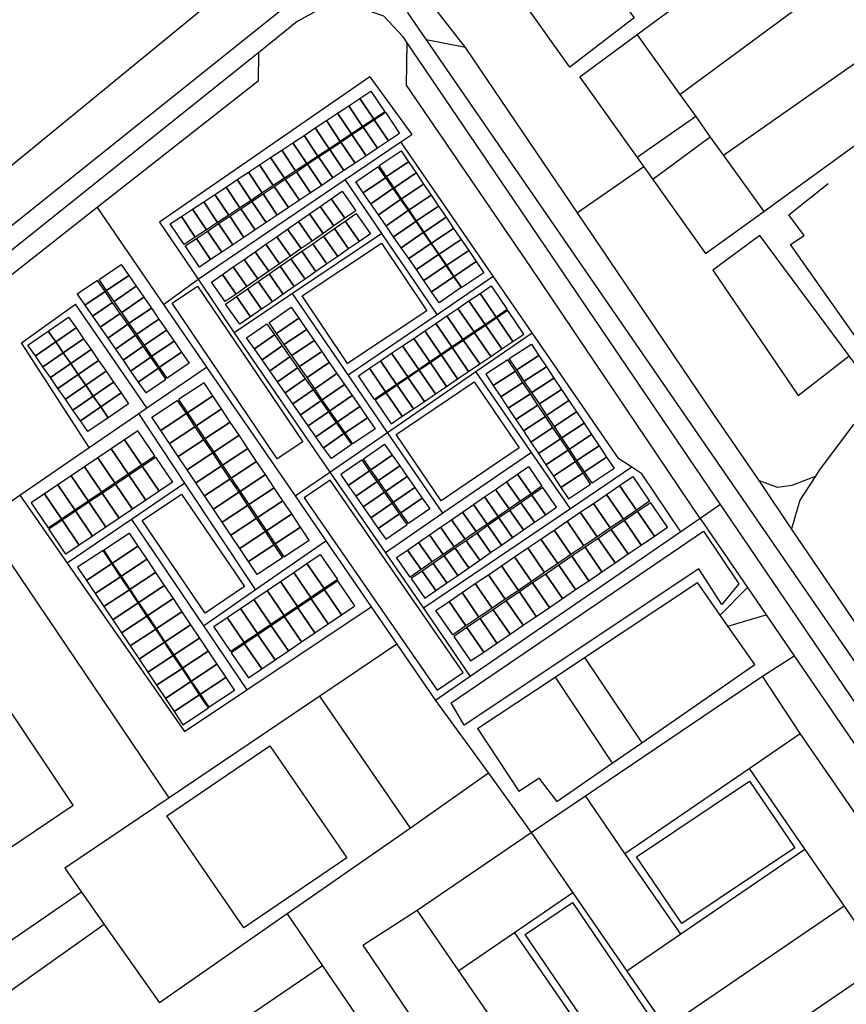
# Model space of a CAD drawing. Header units: millimetres. Extents: x 664923 to 767831, y 3118803 to 3207600.
# Tile 398 of 422: x 747713 to 748333, y 3150733 to 3151471. Entities that reach past the tile are written whole.
import ezdxf

# ---------------------------------------------------------------- set-up
doc = ezdxf.new("R2010")
doc.units = ezdxf.units.MM
for name, color, linetype in [('buildings', 5, 'Continuous'), ('parks', 8, 'Continuous'), ('roads_2', 2, 'Continuous'), ('roads_3', 3, 'Continuous')]:
    doc.layers.add(name, color=color, linetype=linetype)

msp = doc.modelspace()

# ---------------------------------------------------------------- linework, layer by layer
at = {"layer": 'buildings'}
for points in [[(747967.91, 3151411.99), (747976.26, 3151417.52), (747986.63, 3151402.01), (747978.27, 3151396.48), (747967.91, 3151411.99)], [(747951.19, 3151400.94), (747959.55, 3151406.46), (747969.91, 3151390.95), (747961.56, 3151385.42), (747951.19, 3151400.94)], [(747959.55, 3151406.46), (747967.91, 3151411.99), (747978.27, 3151396.48), (747969.91, 3151390.95), (747959.55, 3151406.46)], [(747942.83, 3151395.41), (747951.19, 3151400.94), (747961.56, 3151385.42), (747953.2, 3151379.89), (747942.83, 3151395.41)], [(747978.69, 3151396.08), (747987.02, 3151401.65), (747997.7, 3151385.82), (747989.36, 3151380.25), (747978.69, 3151396.08)], [(747934.47, 3151389.89), (747942.83, 3151395.41), (747953.2, 3151379.89), (747944.84, 3151374.37), (747934.47, 3151389.89)], [(747970.35, 3151390.52), (747978.69, 3151396.08), (747989.36, 3151380.25), (747981.03, 3151374.69), (747970.35, 3151390.52)], [(747917.76, 3151378.82), (747926.12, 3151384.35), (747936.48, 3151368.84), (747928.12, 3151363.31), (747917.76, 3151378.82)], [(747926.12, 3151384.35), (747934.47, 3151389.89), (747944.84, 3151374.37), (747936.48, 3151368.84), (747926.12, 3151384.35)], [(747953.68, 3151379.39), (747962.02, 3151384.95), (747972.69, 3151369.12), (747964.36, 3151363.57), (747953.68, 3151379.39)], [(747962.02, 3151384.95), (747970.35, 3151390.52), (747981.03, 3151374.69), (747972.69, 3151369.12), (747962.02, 3151384.95)], [(747909.4, 3151373.3), (747917.76, 3151378.82), (747928.12, 3151363.31), (747919.77, 3151357.78), (747909.4, 3151373.3)], [(747945.35, 3151373.82), (747953.68, 3151379.39), (747964.36, 3151363.57), (747956.02, 3151358), (747945.35, 3151373.82)], [(747901.04, 3151367.77), (747909.4, 3151373.3), (747919.77, 3151357.78), (747911.41, 3151352.25), (747901.04, 3151367.77)], [(747937.02, 3151368.26), (747945.35, 3151373.82), (747956.02, 3151358), (747947.69, 3151352.44), (747937.02, 3151368.26)], [(747998.79, 3151372.78), (748004.42, 3151364.47), (747987.94, 3151353.42), (747982.31, 3151361.73), (747998.79, 3151372.78)], [(747884.33, 3151356.71), (747892.68, 3151362.24), (747903.05, 3151346.73), (747894.69, 3151341.2), (747884.33, 3151356.71)], [(747892.68, 3151362.24), (747901.04, 3151367.77), (747911.41, 3151352.25), (747903.05, 3151346.73), (747892.68, 3151362.24)], [(747920.35, 3151357.13), (747928.68, 3151362.69), (747939.35, 3151346.87), (747931.02, 3151341.31), (747920.35, 3151357.13)], [(747928.68, 3151362.69), (747937.02, 3151368.26), (747947.69, 3151352.44), (747939.35, 3151346.87), (747928.68, 3151362.69)], [(748004.42, 3151364.47), (748010.05, 3151356.17), (747993.58, 3151345.11), (747987.94, 3151353.42), (748004.42, 3151364.47)], [(747875.97, 3151351.18), (747884.33, 3151356.71), (747894.69, 3151341.2), (747886.33, 3151335.66), (747875.97, 3151351.18)], [(747912.01, 3151351.56), (747920.35, 3151357.13), (747931.02, 3151341.31), (747922.68, 3151335.74), (747912.01, 3151351.56)], [(747970.49, 3151341.35), (747964.81, 3151349.58), (747981.35, 3151360.89), (747987.03, 3151352.65), (747970.49, 3151341.35)], [(748010.05, 3151356.17), (748015.69, 3151347.86), (747999.21, 3151336.8), (747993.58, 3151345.11), (748010.05, 3151356.17)], [(747867.61, 3151345.65), (747875.97, 3151351.18), (747886.33, 3151335.66), (747877.98, 3151330.14), (747867.61, 3151345.65)], [(747903.68, 3151346), (747912.01, 3151351.56), (747922.68, 3151335.74), (747914.35, 3151330.18), (747903.68, 3151346)], [(747976.17, 3151333.12), (747970.49, 3151341.35), (747987.03, 3151352.65), (747992.71, 3151344.42), (747976.17, 3151333.12)], [(748015.69, 3151347.86), (748021.32, 3151339.55), (748004.84, 3151328.49), (747999.21, 3151336.8), (748015.69, 3151347.86)], [(747850.89, 3151334.6), (747859.25, 3151340.13), (747869.62, 3151324.61), (747861.26, 3151319.08), (747850.89, 3151334.6)], [(747859.25, 3151340.13), (747867.61, 3151345.65), (747877.98, 3151330.14), (747869.62, 3151324.61), (747859.25, 3151340.13)], [(747887.01, 3151334.88), (747895.34, 3151340.43), (747906.01, 3151324.61), (747897.68, 3151319.05), (747887.01, 3151334.88)], [(747895.34, 3151340.43), (747903.68, 3151346), (747914.35, 3151330.18), (747906.01, 3151324.61), (747895.34, 3151340.43)], [(747946.39, 3151336.8), (747954.54, 3151342.47), (747964.82, 3151327.87), (747956.66, 3151322.19), (747946.39, 3151336.8)], [(747981.85, 3151324.88), (747976.17, 3151333.12), (747992.71, 3151344.42), (747998.39, 3151336.19), (747981.85, 3151324.88)], [(747842.54, 3151329.06), (747850.89, 3151334.6), (747861.26, 3151319.08), (747852.9, 3151313.56), (747842.54, 3151329.06)], [(747878.67, 3151329.32), (747887.01, 3151334.88), (747897.68, 3151319.05), (747889.35, 3151313.48), (747878.67, 3151329.32)], [(747938.23, 3151331.13), (747946.39, 3151336.8), (747956.66, 3151322.19), (747948.51, 3151316.52), (747938.23, 3151331.13)], [(747987.53, 3151316.65), (747981.85, 3151324.88), (747998.39, 3151336.19), (748004.08, 3151327.95), (747987.53, 3151316.65)], [(748021.32, 3151339.55), (748026.95, 3151331.24), (748010.48, 3151320.18), (748004.84, 3151328.49), (748021.32, 3151339.55)], [(747834.18, 3151323.54), (747842.54, 3151329.06), (747852.9, 3151313.56), (747844.54, 3151308.03), (747834.18, 3151323.54)], [(747870.34, 3151323.75), (747878.67, 3151329.32), (747889.35, 3151313.48), (747881.01, 3151307.92), (747870.34, 3151323.75)], [(747921.92, 3151319.77), (747930.08, 3151325.44), (747940.35, 3151310.84), (747932.19, 3151305.16), (747921.92, 3151319.77)], [(747930.08, 3151325.44), (747938.23, 3151331.13), (747948.51, 3151316.52), (747940.35, 3151310.84), (747930.08, 3151325.44)], [(747975.84, 3151310.57), (747967.67, 3151304.91), (747957.02, 3151320.13), (747965.19, 3151325.79), (747975.84, 3151310.57)], [(747993.22, 3151308.42), (747987.53, 3151316.65), (748004.08, 3151327.95), (748009.76, 3151319.71), (747993.22, 3151308.42)], [(748026.95, 3151331.24), (748032.59, 3151322.93), (748016.11, 3151311.88), (748010.48, 3151320.18), (748026.95, 3151331.24)], [(747825.82, 3151318.01), (747834.18, 3151323.54), (747844.54, 3151308.03), (747836.19, 3151302.49), (747825.82, 3151318.01)], [(747853.67, 3151312.62), (747862, 3151318.19), (747872.68, 3151302.35), (747864.34, 3151296.79), (747853.67, 3151312.62)], [(747862, 3151318.19), (747870.34, 3151323.75), (747881.01, 3151307.92), (747872.68, 3151302.35), (747862, 3151318.19)], [(747913.77, 3151314.09), (747921.92, 3151319.77), (747932.19, 3151305.16), (747924.04, 3151299.49), (747913.77, 3151314.09)], [(747967.67, 3151304.91), (747959.51, 3151299.26), (747948.86, 3151314.48), (747957.02, 3151320.13), (747967.67, 3151304.91)], [(747998.91, 3151300.18), (747993.22, 3151308.42), (748009.76, 3151319.71), (748015.44, 3151311.48), (747998.91, 3151300.18)], [(748032.59, 3151322.93), (748038.22, 3151314.63), (748021.75, 3151303.57), (748016.11, 3151311.88), (748032.59, 3151322.93)], [(747845.33, 3151307.06), (747853.67, 3151312.62), (747864.34, 3151296.79), (747856.01, 3151291.22), (747845.33, 3151307.06)], [(747905.61, 3151308.42), (747913.77, 3151314.09), (747924.04, 3151299.49), (747915.88, 3151293.81), (747905.61, 3151308.42)], [(747959.51, 3151299.26), (747951.35, 3151293.61), (747940.7, 3151308.83), (747948.86, 3151314.48), (747959.51, 3151299.26)], [(748004.59, 3151291.95), (747998.91, 3151300.18), (748015.44, 3151311.48), (748021.12, 3151303.24), (748004.59, 3151291.95)], [(748038.22, 3151314.63), (748043.85, 3151306.32), (748027.38, 3151295.26), (748021.75, 3151303.57), (748038.22, 3151314.63)], [(747837, 3151301.49), (747845.33, 3151307.06), (747856.01, 3151291.22), (747847.67, 3151285.66), (747837, 3151301.49)], [(747889.31, 3151297.06), (747897.46, 3151302.73), (747907.73, 3151288.13), (747899.57, 3151282.45), (747889.31, 3151297.06)], [(747897.46, 3151302.73), (747905.61, 3151308.42), (747915.88, 3151293.81), (747907.73, 3151288.13), (747897.46, 3151302.73)], [(747943.19, 3151287.96), (747935.03, 3151282.3), (747924.38, 3151297.52), (747932.54, 3151303.18), (747943.19, 3151287.96)], [(747951.35, 3151293.61), (747943.19, 3151287.96), (747932.54, 3151303.18), (747940.7, 3151308.83), (747951.35, 3151293.61)], [(748010.27, 3151283.72), (748004.59, 3151291.95), (748021.12, 3151303.24), (748026.81, 3151295.01), (748010.27, 3151283.72)], [(748043.85, 3151306.32), (748049.49, 3151298.01), (748033.01, 3151286.95), (748027.38, 3151295.26), (748043.85, 3151306.32)], [(747881.15, 3151291.39), (747889.31, 3151297.06), (747899.57, 3151282.45), (747891.42, 3151276.78), (747881.15, 3151291.39)], [(747935.03, 3151282.3), (747926.87, 3151276.65), (747916.21, 3151291.87), (747924.38, 3151297.52), (747935.03, 3151282.3)], [(748049.49, 3151298.01), (748055.12, 3151289.7), (748038.65, 3151278.64), (748033.01, 3151286.95), (748049.49, 3151298.01)], [(747873, 3151285.7), (747881.15, 3151291.39), (747891.42, 3151276.78), (747883.26, 3151271.11), (747873, 3151285.7)], [(747926.87, 3151276.65), (747918.7, 3151271), (747908.05, 3151286.22), (747916.21, 3151291.87), (747926.87, 3151276.65)], [(748015.95, 3151275.48), (748010.27, 3151283.72), (748026.81, 3151295.01), (748032.49, 3151286.78), (748015.95, 3151275.48)], [(748055.12, 3151289.7), (748060.75, 3151281.39), (748044.28, 3151270.33), (748038.65, 3151278.64), (748055.12, 3151289.7)], [(747778.09, 3151268.12), (747772.43, 3151276.34), (747788.99, 3151287.64), (747794.65, 3151279.42), (747778.09, 3151268.12)], [(747864.83, 3151280.03), (747873, 3151285.7), (747883.26, 3151271.11), (747875.11, 3151265.42), (747864.83, 3151280.03)], [(747910.53, 3151265.34), (747902.37, 3151259.69), (747891.72, 3151274.91), (747899.88, 3151280.57), (747910.53, 3151265.34)], [(747918.7, 3151271), (747910.53, 3151265.34), (747899.88, 3151280.57), (747908.05, 3151286.22), (747918.7, 3151271)], [(748021.68, 3151267.15), (748015.95, 3151275.48), (748032.49, 3151286.78), (748038.22, 3151278.45), (748021.68, 3151267.15)], [(747756.1, 3151265.23), (747761.81, 3151257.01), (747776.88, 3151267.39), (747771.17, 3151275.61), (747756.1, 3151265.23)], [(747783.75, 3151259.92), (747778.09, 3151268.12), (747794.65, 3151279.42), (747800.31, 3151271.21), (747783.75, 3151259.92)], [(747856.68, 3151274.35), (747864.83, 3151280.03), (747875.11, 3151265.42), (747866.96, 3151259.75), (747856.68, 3151274.35)], [(747902.37, 3151259.69), (747894.21, 3151254.04), (747883.56, 3151269.26), (747891.72, 3151274.91), (747902.37, 3151259.69)], [(748027.36, 3151258.92), (748021.68, 3151267.15), (748038.22, 3151278.45), (748043.9, 3151270.22), (748027.36, 3151258.92)], [(747761.81, 3151257.01), (747767.52, 3151248.8), (747782.6, 3151259.17), (747776.88, 3151267.39), (747761.81, 3151257.01)], [(747789.4, 3151251.7), (747783.75, 3151259.92), (747800.31, 3151271.21), (747805.98, 3151262.99), (747789.4, 3151251.7)], [(747894.21, 3151254.04), (747886.05, 3151248.39), (747875.4, 3151263.61), (747883.56, 3151269.26), (747894.21, 3151254.04)], [(748070.11, 3151248.21), (748061.82, 3151242.6), (748049.73, 3151260.29), (748058.02, 3151265.9), (748070.11, 3151248.21)], [(748078.4, 3151253.82), (748070.11, 3151248.21), (748058.02, 3151265.9), (748066.31, 3151271.51), (748078.4, 3151253.82)], [(747767.52, 3151248.8), (747773.24, 3151240.58), (747788.31, 3151250.95), (747782.6, 3151259.17), (747767.52, 3151248.8)], [(747795.06, 3151243.48), (747789.4, 3151251.7), (747805.98, 3151262.99), (747811.63, 3151254.77), (747795.06, 3151243.48)], [(747886.05, 3151248.39), (747877.89, 3151242.73), (747867.23, 3151257.95), (747875.4, 3151263.61), (747886.05, 3151248.39)], [(748061.82, 3151242.6), (748053.52, 3151236.99), (748041.43, 3151254.68), (748049.73, 3151260.29), (748061.82, 3151242.6)], [(747800.72, 3151235.27), (747795.06, 3151243.48), (747811.63, 3151254.77), (747817.29, 3151246.56), (747800.72, 3151235.27)], [(747905.52, 3151235.87), (747899.81, 3151244.15), (747916.45, 3151255.52), (747922.17, 3151247.24), (747905.52, 3151235.87)], [(748053.52, 3151236.99), (748045.23, 3151231.38), (748033.14, 3151249.07), (748041.43, 3151254.68), (748053.52, 3151236.99)], [(748082.63, 3151229.87), (748090.93, 3151235.47), (748078.85, 3151253.16), (748070.55, 3151247.55), (748082.63, 3151229.87)], [(747739.91, 3151229.5), (747734.29, 3151237.61), (747749.61, 3151248.12), (747755.23, 3151240), (747739.91, 3151229.5)], [(747773.24, 3151240.58), (747778.95, 3151232.36), (747794.02, 3151242.73), (747788.31, 3151250.95), (747773.24, 3151240.58)], [(747806.37, 3151227.05), (747800.72, 3151235.27), (747817.29, 3151246.56), (747822.95, 3151238.34), (747806.37, 3151227.05)], [(747911.22, 3151227.59), (747905.52, 3151235.87), (747922.17, 3151247.24), (747927.88, 3151238.97), (747911.22, 3151227.59)], [(748045.23, 3151231.38), (748036.94, 3151225.77), (748024.86, 3151243.45), (748033.14, 3151249.07), (748045.23, 3151231.38)], [(748074.35, 3151224.26), (748082.63, 3151229.87), (748070.55, 3151247.55), (748062.26, 3151241.94), (748074.35, 3151224.26)], [(747724.69, 3151219.05), (747719.07, 3151227.16), (747734.29, 3151237.61), (747739.91, 3151229.5), (747724.69, 3151219.05)], [(747745.53, 3151221.39), (747739.91, 3151229.5), (747755.23, 3151240), (747760.85, 3151231.9), (747745.53, 3151221.39)], [(747778.95, 3151232.36), (747784.67, 3151224.15), (747799.74, 3151234.52), (747794.02, 3151242.73), (747778.95, 3151232.36)], [(747812.03, 3151218.83), (747806.37, 3151227.05), (747822.95, 3151238.34), (747828.6, 3151230.13), (747812.03, 3151218.83)], [(747898.17, 3151243.14), (747903.94, 3151234.91), (747888.81, 3151224.4), (747883.03, 3151232.64), (747898.17, 3151243.14)], [(747916.93, 3151219.32), (747911.22, 3151227.59), (747927.88, 3151238.97), (747933.59, 3151230.68), (747916.93, 3151219.32)], [(748028.64, 3151220.17), (748020.35, 3151214.56), (748008.27, 3151232.23), (748016.56, 3151237.84), (748028.64, 3151220.17)], [(748036.94, 3151225.77), (748028.64, 3151220.17), (748016.56, 3151237.84), (748024.86, 3151243.45), (748036.94, 3151225.77)], [(748057.77, 3151213.04), (748066.06, 3151218.65), (748053.97, 3151236.34), (748045.67, 3151230.73), (748057.77, 3151213.04)], [(748066.06, 3151218.65), (748074.35, 3151224.26), (748062.26, 3151241.94), (748053.97, 3151236.34), (748066.06, 3151218.65)], [(747730.3, 3151210.94), (747724.69, 3151219.05), (747739.91, 3151229.5), (747745.53, 3151221.39), (747730.3, 3151210.94)], [(747751.15, 3151213.29), (747745.53, 3151221.39), (747760.85, 3151231.9), (747766.47, 3151223.79), (747751.15, 3151213.29)], [(747784.67, 3151224.15), (747790.38, 3151215.93), (747805.45, 3151226.31), (747799.74, 3151234.52), (747784.67, 3151224.15)], [(747817.69, 3151210.62), (747812.03, 3151218.83), (747828.6, 3151230.13), (747834.26, 3151221.91), (747817.69, 3151210.62)], [(747903.94, 3151234.91), (747909.72, 3151226.67), (747894.58, 3151216.16), (747888.81, 3151224.4), (747903.94, 3151234.91)], [(747922.64, 3151211.05), (747916.93, 3151219.32), (747933.59, 3151230.68), (747939.3, 3151222.41), (747922.64, 3151211.05)], [(748020.35, 3151214.56), (748012.06, 3151208.95), (747999.98, 3151226.63), (748008.27, 3151232.23), (748020.35, 3151214.56)], [(748049.47, 3151207.43), (748057.77, 3151213.04), (748045.67, 3151230.73), (748037.38, 3151225.12), (748049.47, 3151207.43)], [(747756.78, 3151205.17), (747751.15, 3151213.29), (747766.47, 3151223.79), (747772.1, 3151215.68), (747756.78, 3151205.17)], [(747790.38, 3151215.93), (747796.09, 3151207.71), (747811.16, 3151218.09), (747805.45, 3151226.31), (747790.38, 3151215.93)], [(747823.34, 3151202.4), (747817.69, 3151210.62), (747834.26, 3151221.91), (747839.92, 3151213.69), (747823.34, 3151202.4)], [(747909.72, 3151226.67), (747915.49, 3151218.44), (747900.36, 3151207.94), (747894.58, 3151216.16), (747909.72, 3151226.67)], [(747928.36, 3151202.76), (747922.64, 3151211.05), (747939.3, 3151222.41), (747945.01, 3151214.13), (747928.36, 3151202.76)], [(748012.06, 3151208.95), (748003.77, 3151203.34), (747991.68, 3151221.02), (747999.98, 3151226.63), (748012.06, 3151208.95)], [(748041.18, 3151201.82), (748049.47, 3151207.43), (748037.38, 3151225.12), (748029.09, 3151219.51), (748041.18, 3151201.82)], [(748096.48, 3151227.93), (748102.12, 3151219.44), (748085.54, 3151208.54), (748079.91, 3151217.01), (748096.48, 3151227.93)], [(747735.92, 3151202.84), (747730.3, 3151210.94), (747745.53, 3151221.39), (747751.15, 3151213.29), (747735.92, 3151202.84)], [(747762.39, 3151197.07), (747756.78, 3151205.17), (747772.1, 3151215.68), (747777.71, 3151207.58), (747762.39, 3151197.07)], [(747796.09, 3151207.71), (747801.81, 3151199.49), (747816.87, 3151209.87), (747811.16, 3151218.09), (747796.09, 3151207.71)], [(747915.49, 3151218.44), (747921.27, 3151210.2), (747906.13, 3151199.7), (747900.36, 3151207.94), (747915.49, 3151218.44)], [(747995.47, 3151197.73), (747987.18, 3151192.11), (747975.1, 3151209.8), (747983.39, 3151215.41), (747995.47, 3151197.73)], [(748003.77, 3151203.34), (747995.47, 3151197.73), (747983.39, 3151215.41), (747991.68, 3151221.02), (748003.77, 3151203.34)], [(748032.89, 3151196.21), (748041.18, 3151201.82), (748029.09, 3151219.51), (748020.8, 3151213.9), (748032.89, 3151196.21)], [(748084.48, 3151207.7), (748078.85, 3151216.18), (748062.27, 3151205.27), (748067.91, 3151196.79), (748084.48, 3151207.7)], [(748102.12, 3151219.44), (748107.77, 3151210.96), (748091.19, 3151200.05), (748085.54, 3151208.54), (748102.12, 3151219.44)], [(747741.55, 3151194.72), (747735.92, 3151202.84), (747751.15, 3151213.29), (747756.78, 3151205.17), (747741.55, 3151194.72)], [(747768, 3151188.96), (747762.39, 3151197.07), (747777.71, 3151207.58), (747783.32, 3151199.47), (747768, 3151188.96)], [(747801.81, 3151199.49), (747807.52, 3151191.28), (747822.58, 3151201.65), (747816.87, 3151209.87), (747801.81, 3151199.49)], [(747921.27, 3151210.2), (747927.04, 3151201.97), (747911.91, 3151191.46), (747906.13, 3151199.7), (747921.27, 3151210.2)], [(747934.07, 3151194.49), (747928.36, 3151202.76), (747945.01, 3151214.13), (747950.71, 3151205.86), (747934.07, 3151194.49)], [(747987.18, 3151192.11), (747978.89, 3151186.5), (747966.81, 3151204.19), (747975.1, 3151209.8), (747987.18, 3151192.11)], [(748016.3, 3151185), (748024.59, 3151190.61), (748012.5, 3151208.28), (748004.21, 3151202.67), (748016.3, 3151185)], [(748024.59, 3151190.61), (748032.89, 3151196.21), (748020.8, 3151213.9), (748012.5, 3151208.28), (748024.59, 3151190.61)], [(748090.13, 3151199.22), (748084.48, 3151207.7), (748067.91, 3151196.79), (748073.56, 3151188.3), (748090.13, 3151199.22)], [(748107.77, 3151210.96), (748113.4, 3151202.47), (748096.83, 3151191.56), (748091.19, 3151200.05), (748107.77, 3151210.96)], [(747747.17, 3151186.62), (747741.55, 3151194.72), (747756.78, 3151205.17), (747762.39, 3151197.07), (747747.17, 3151186.62)], [(747773.63, 3151180.85), (747768, 3151188.96), (747783.32, 3151199.47), (747788.95, 3151191.36), (747773.63, 3151180.85)], [(747927.04, 3151201.97), (747932.82, 3151193.73), (747917.67, 3151183.22), (747911.91, 3151191.46), (747927.04, 3151201.97)], [(747939.78, 3151186.21), (747934.07, 3151194.49), (747950.71, 3151205.86), (747956.42, 3151197.57), (747939.78, 3151186.21)], [(748008.01, 3151179.39), (748016.3, 3151185), (748004.21, 3151202.67), (747995.93, 3151197.07), (748008.01, 3151179.39)], [(748113.4, 3151202.47), (748119.05, 3151194), (748102.48, 3151183.08), (748096.83, 3151191.56), (748113.4, 3151202.47)], [(747752.79, 3151178.51), (747747.17, 3151186.62), (747762.39, 3151197.07), (747768, 3151188.96), (747752.79, 3151178.51)], [(747857.66, 3151189.12), (747851.08, 3151198.95), (747832.04, 3151186.34), (747838.63, 3151176.51), (747857.66, 3151189.12)], [(747932.82, 3151193.73), (747938.59, 3151185.49), (747923.45, 3151174.99), (747917.67, 3151183.22), (747932.82, 3151193.73)], [(747945.49, 3151177.94), (747939.78, 3151186.21), (747956.42, 3151197.57), (747962.13, 3151189.3), (747945.49, 3151177.94)], [(747999.71, 3151173.78), (748008.01, 3151179.39), (747995.93, 3151197.07), (747987.63, 3151191.46), (747999.71, 3151173.78)], [(748095.77, 3151190.73), (748090.13, 3151199.22), (748073.56, 3151188.3), (748079.19, 3151179.81), (748095.77, 3151190.73)], [(748119.05, 3151194), (748124.69, 3151185.51), (748108.11, 3151174.59), (748102.48, 3151183.08), (748119.05, 3151194)], [(747758.41, 3151170.4), (747752.79, 3151178.51), (747768, 3151188.96), (747773.63, 3151180.85), (747758.41, 3151170.4)], [(747779.25, 3151172.74), (747773.63, 3151180.85), (747788.95, 3151191.36), (747794.57, 3151183.25), (747779.25, 3151172.74)], [(747831.06, 3151185.67), (747837.65, 3151175.84), (747818.61, 3151163.23), (747812.03, 3151173.07), (747831.06, 3151185.67)], [(747864.23, 3151179.29), (747857.66, 3151189.12), (747838.63, 3151176.51), (747845.2, 3151166.68), (747864.23, 3151179.29)], [(747938.59, 3151185.49), (747944.36, 3151177.25), (747929.22, 3151166.75), (747923.45, 3151174.99), (747938.59, 3151185.49)], [(747951.2, 3151169.65), (747945.49, 3151177.94), (747962.13, 3151189.3), (747967.84, 3151181.03), (747951.2, 3151169.65)], [(747991.42, 3151168.17), (747999.71, 3151173.78), (747987.63, 3151191.46), (747979.34, 3151185.85), (747991.42, 3151168.17)], [(748101.42, 3151182.25), (748095.77, 3151190.73), (748079.19, 3151179.81), (748084.83, 3151171.34), (748101.42, 3151182.25)], [(748124.69, 3151185.51), (748130.34, 3151177.02), (748113.75, 3151166.12), (748108.11, 3151174.59), (748124.69, 3151185.51)], [(747764.04, 3151162.29), (747758.41, 3151170.4), (747773.63, 3151180.85), (747779.25, 3151172.74), (747764.04, 3151162.29)], [(747870.81, 3151169.46), (747864.23, 3151179.29), (747845.2, 3151166.68), (747851.78, 3151156.85), (747870.81, 3151169.46)], [(747944.36, 3151177.25), (747950.14, 3151169.01), (747935, 3151158.51), (747929.22, 3151166.75), (747944.36, 3151177.25)], [(747956.91, 3151161.38), (747951.2, 3151169.65), (747967.84, 3151181.03), (747973.56, 3151172.75), (747956.91, 3151161.38)], [(748107.05, 3151173.76), (748101.42, 3151182.25), (748084.83, 3151171.34), (748090.48, 3151162.85), (748107.05, 3151173.76)], [(747837.65, 3151175.84), (747844.23, 3151166.01), (747825.19, 3151153.4), (747818.61, 3151163.23), (747837.65, 3151175.84)], [(747962.62, 3151153.1), (747956.91, 3151161.38), (747973.56, 3151172.75), (747979.27, 3151164.47), (747962.62, 3151153.1)], [(748112.7, 3151165.28), (748107.05, 3151173.76), (748090.48, 3151162.85), (748096.11, 3151154.37), (748112.7, 3151165.28)], [(748130.34, 3151177.02), (748135.97, 3151168.54), (748119.4, 3151157.63), (748113.75, 3151166.12), (748130.34, 3151177.02)], [(747801.36, 3151162.86), (747791.37, 3151156.12), (747804.18, 3151137.31), (747814.17, 3151144.05), (747801.36, 3151162.86)], [(747844.23, 3151166.01), (747850.8, 3151156.18), (747831.77, 3151143.57), (747825.19, 3151153.4), (747844.23, 3151166.01)], [(747877.39, 3151159.63), (747870.81, 3151169.46), (747851.78, 3151156.85), (747858.36, 3151147.02), (747877.39, 3151159.63)], [(747950.14, 3151169.01), (747955.9, 3151160.78), (747940.77, 3151150.27), (747935, 3151158.51), (747950.14, 3151169.01)], [(748118.34, 3151156.8), (748112.7, 3151165.28), (748096.11, 3151154.37), (748101.76, 3151145.88), (748118.34, 3151156.8)], [(748135.97, 3151168.54), (748141.62, 3151160.05), (748125.03, 3151149.14), (748119.4, 3151157.63), (748135.97, 3151168.54)], [(747791.37, 3151156.12), (747781.38, 3151149.37), (747794.19, 3151130.57), (747804.18, 3151137.31), (747791.37, 3151156.12)], [(747850.8, 3151156.18), (747857.38, 3151146.35), (747838.35, 3151133.74), (747831.77, 3151143.57), (747850.8, 3151156.18)], [(747883.97, 3151149.78), (747877.39, 3151159.63), (747858.36, 3151147.02), (747864.93, 3151137.18), (747883.97, 3151149.78)], [(747955.9, 3151160.78), (747961.68, 3151152.54), (747946.54, 3151142.04), (747940.77, 3151150.27), (747955.9, 3151160.78)], [(748123.97, 3151148.31), (748118.34, 3151156.8), (748101.76, 3151145.88), (748107.4, 3151137.39), (748123.97, 3151148.31)], [(748141.62, 3151160.05), (748147.26, 3151151.58), (748130.68, 3151140.66), (748125.03, 3151149.14), (748141.62, 3151160.05)], [(747781.38, 3151149.37), (747771.39, 3151142.64), (747784.2, 3151123.83), (747794.19, 3151130.57), (747781.38, 3151149.37)], [(747890.55, 3151139.95), (747883.97, 3151149.78), (747864.93, 3151137.18), (747871.52, 3151127.35), (747890.55, 3151139.95)], [(747976.22, 3151133.74), (747970.59, 3151141.82), (747986.51, 3151152.8), (747992.14, 3151144.72), (747976.22, 3151133.74)], [(748129.62, 3151139.83), (748123.97, 3151148.31), (748107.4, 3151137.39), (748113.05, 3151128.92), (748129.62, 3151139.83)], [(748147.26, 3151151.58), (748152.89, 3151143.09), (748136.32, 3151132.17), (748130.68, 3151140.66), (748147.26, 3151151.58)], [(747771.39, 3151142.64), (747761.4, 3151135.9), (747774.21, 3151117.1), (747784.2, 3151123.83), (747771.39, 3151142.64)], [(747804.61, 3151136.51), (747814.6, 3151143.25), (747827.43, 3151124.45), (747817.42, 3151117.71), (747804.61, 3151136.51)], [(747857.38, 3151146.35), (747863.96, 3151136.51), (747844.93, 3151123.91), (747838.35, 3151133.74), (747857.38, 3151146.35)], [(747953.62, 3151130.09), (747959.25, 3151122.03), (747975.17, 3151133.01), (747969.54, 3151141.09), (747953.62, 3151130.09)], [(747981.85, 3151125.67), (747976.22, 3151133.74), (747992.14, 3151144.72), (747997.78, 3151136.65), (747981.85, 3151125.67)], [(748152.89, 3151143.09), (748158.54, 3151134.6), (748141.97, 3151123.7), (748136.32, 3151132.17), (748152.89, 3151143.09)], [(747761.4, 3151135.9), (747751.41, 3151129.16), (747764.22, 3151110.36), (747774.21, 3151117.1), (747761.4, 3151135.9)], [(747794.62, 3151129.77), (747804.61, 3151136.51), (747817.42, 3151117.71), (747807.43, 3151110.97), (747794.62, 3151129.77)], [(747863.96, 3151136.51), (747870.54, 3151126.68), (747851.51, 3151114.08), (747844.93, 3151123.91), (747863.96, 3151136.51)], [(747897.13, 3151130.12), (747890.55, 3151139.95), (747871.52, 3151127.35), (747878.1, 3151117.51), (747897.13, 3151130.12)], [(747959.25, 3151122.03), (747964.88, 3151113.95), (747980.81, 3151124.93), (747975.17, 3151133.01), (747959.25, 3151122.03)], [(747987.48, 3151117.59), (747981.85, 3151125.67), (747997.78, 3151136.65), (748003.41, 3151128.58), (747987.48, 3151117.59)], [(748086.01, 3151130.4), (748094.24, 3151136.09), (748104.46, 3151121.43), (748096.23, 3151115.75), (748086.01, 3151130.4)], [(748135.26, 3151131.34), (748129.62, 3151139.83), (748113.05, 3151128.92), (748118.68, 3151120.43), (748135.26, 3151131.34)], [(747751.41, 3151129.16), (747741.41, 3151122.42), (747754.23, 3151103.61), (747764.22, 3151110.36), (747751.41, 3151129.16)], [(747784.63, 3151123.03), (747794.62, 3151129.77), (747807.43, 3151110.97), (747797.44, 3151104.23), (747784.63, 3151123.03)], [(747870.54, 3151126.68), (747877.12, 3151116.85), (747858.09, 3151104.25), (747851.51, 3151114.08), (747870.54, 3151126.68)], [(747903.7, 3151120.29), (747897.13, 3151130.12), (747878.1, 3151117.51), (747884.67, 3151107.68), (747903.7, 3151120.29)], [(747993.11, 3151109.51), (747987.48, 3151117.59), (748003.41, 3151128.58), (748009.03, 3151120.51), (747993.11, 3151109.51)], [(748077.78, 3151124.72), (748086.01, 3151130.4), (748096.23, 3151115.75), (748088, 3151110.06), (748077.78, 3151124.72)], [(748140.91, 3151122.85), (748135.26, 3151131.34), (748118.68, 3151120.43), (748124.33, 3151111.95), (748140.91, 3151122.85)], [(748162.66, 3151121.87), (748172.51, 3151128.55), (748185.12, 3151110.17), (748175.28, 3151103.49), (748162.66, 3151121.87)], [(747741.41, 3151122.42), (747731.42, 3151115.69), (747744.23, 3151096.87), (747754.23, 3151103.61), (747741.41, 3151122.42)], [(747774.64, 3151116.3), (747784.63, 3151123.03), (747797.44, 3151104.23), (747787.45, 3151097.48), (747774.64, 3151116.3)], [(747910.29, 3151110.46), (747903.7, 3151120.29), (747884.67, 3151107.68), (747891.25, 3151097.85), (747910.29, 3151110.46)], [(747964.88, 3151113.95), (747970.51, 3151105.88), (747986.43, 3151116.86), (747980.81, 3151124.93), (747964.88, 3151113.95)], [(747998.74, 3151101.44), (747993.11, 3151109.51), (748009.03, 3151120.51), (748014.66, 3151112.43), (747998.74, 3151101.44)], [(748061.32, 3151113.36), (748069.55, 3151119.03), (748079.77, 3151104.38), (748071.53, 3151098.69), (748061.32, 3151113.36)], [(748069.55, 3151119.03), (748077.78, 3151124.72), (748088, 3151110.06), (748079.77, 3151104.38), (748069.55, 3151119.03)], [(748105.13, 3151120.35), (748096.9, 3151114.66), (748107.13, 3151100.01), (748115.36, 3151105.69), (748105.13, 3151120.35)], [(748152.83, 3151115.19), (748162.66, 3151121.87), (748175.28, 3151103.49), (748165.44, 3151096.8), (748152.83, 3151115.19)], [(747731.42, 3151115.69), (747721.43, 3151108.94), (747734.24, 3151090.14), (747744.23, 3151096.87), (747731.42, 3151115.69)], [(747764.65, 3151109.56), (747774.64, 3151116.3), (747787.45, 3151097.48), (747777.46, 3151090.75), (747764.65, 3151109.56)], [(747877.12, 3151116.85), (747883.7, 3151107.02), (747864.67, 3151094.41), (747858.09, 3151104.25), (747877.12, 3151116.85)], [(747970.51, 3151105.88), (747976.14, 3151097.8), (747992.06, 3151108.78), (747986.43, 3151116.86), (747970.51, 3151105.88)], [(748004.36, 3151093.37), (747998.74, 3151101.44), (748014.66, 3151112.43), (748020.29, 3151104.35), (748004.36, 3151093.37)], [(748053.08, 3151107.67), (748061.32, 3151113.36), (748071.53, 3151098.69), (748063.31, 3151093.01), (748053.08, 3151107.67)], [(748096.9, 3151114.66), (748088.67, 3151108.98), (748098.9, 3151094.32), (748107.13, 3151100.01), (748096.9, 3151114.66)], [(748142.99, 3151108.5), (748152.83, 3151115.19), (748165.44, 3151096.8), (748155.6, 3151090.12), (748142.99, 3151108.5)], [(747754.66, 3151102.81), (747764.65, 3151109.56), (747777.46, 3151090.75), (747767.47, 3151084.01), (747754.66, 3151102.81)], [(747883.7, 3151107.02), (747890.28, 3151097.19), (747871.25, 3151084.58), (747864.67, 3151094.41), (747883.7, 3151107.02)], [(747916.87, 3151100.63), (747910.29, 3151110.46), (747891.25, 3151097.85), (747897.84, 3151088.02), (747916.87, 3151100.63)], [(747976.14, 3151097.8), (747981.76, 3151089.72), (747997.69, 3151100.72), (747992.06, 3151108.78), (747976.14, 3151097.8)], [(748044.85, 3151101.99), (748053.08, 3151107.67), (748063.31, 3151093.01), (748055.08, 3151087.33), (748044.85, 3151101.99)], [(748088.67, 3151108.98), (748080.44, 3151103.29), (748090.66, 3151088.64), (748098.9, 3151094.32), (748088.67, 3151108.98)], [(748133.15, 3151101.82), (748142.99, 3151108.5), (748155.6, 3151090.12), (748145.76, 3151083.43), (748133.15, 3151101.82)], [(748185.95, 3151109.03), (748176.11, 3151102.35), (748188.72, 3151083.96), (748198.56, 3151090.65), (748185.95, 3151109.03)], [(747734.67, 3151089.34), (747744.66, 3151096.07), (747757.48, 3151077.27), (747747.49, 3151070.53), (747734.67, 3151089.34)], [(747744.66, 3151096.07), (747754.66, 3151102.81), (747767.47, 3151084.01), (747757.48, 3151077.27), (747744.66, 3151096.07)], [(747890.28, 3151097.19), (747896.85, 3151087.36), (747877.82, 3151074.75), (747871.25, 3151084.58), (747890.28, 3151097.19)], [(747923.44, 3151090.8), (747916.87, 3151100.63), (747897.84, 3151088.02), (747904.41, 3151078.19), (747923.44, 3151090.8)], [(747981.76, 3151089.72), (747987.39, 3151081.65), (748003.32, 3151092.64), (747997.69, 3151100.72), (747981.76, 3151089.72)], [(748028.39, 3151090.62), (748036.62, 3151096.3), (748046.85, 3151081.65), (748038.62, 3151075.96), (748028.39, 3151090.62)], [(748036.62, 3151096.3), (748044.85, 3151101.99), (748055.08, 3151087.33), (748046.85, 3151081.65), (748036.62, 3151096.3)], [(748072.2, 3151097.62), (748063.97, 3151091.93), (748074.2, 3151077.27), (748082.43, 3151082.95), (748072.2, 3151097.62)], [(748080.44, 3151103.29), (748072.2, 3151097.62), (748082.43, 3151082.95), (748090.66, 3151088.64), (748080.44, 3151103.29)], [(748123.31, 3151095.15), (748133.15, 3151101.82), (748145.76, 3151083.43), (748135.93, 3151076.75), (748123.31, 3151095.15)], [(748176.11, 3151102.35), (748166.27, 3151095.67), (748178.89, 3151077.28), (748188.72, 3151083.96), (748176.11, 3151102.35)], [(747930.02, 3151080.96), (747923.44, 3151090.8), (747904.41, 3151078.19), (747910.99, 3151068.36), (747930.02, 3151080.96)], [(748020.16, 3151084.93), (748028.39, 3151090.62), (748038.62, 3151075.96), (748030.38, 3151070.28), (748020.16, 3151084.93)], [(748063.97, 3151091.93), (748055.75, 3151086.25), (748065.97, 3151071.59), (748074.2, 3151077.27), (748063.97, 3151091.93)], [(748113.47, 3151088.46), (748123.31, 3151095.15), (748135.93, 3151076.75), (748126.08, 3151070.08), (748113.47, 3151088.46)], [(748156.43, 3151088.98), (748146.59, 3151082.3), (748159.21, 3151063.91), (748169.04, 3151070.6), (748156.43, 3151088.98)], [(748166.27, 3151095.67), (748156.43, 3151088.98), (748169.04, 3151070.6), (748178.89, 3151077.28), (748166.27, 3151095.67)], [(747795, 3151086.26), (747801.58, 3151076.43), (747782.55, 3151063.82), (747775.96, 3151073.65), (747795, 3151086.26)], [(747896.85, 3151087.36), (747903.44, 3151077.53), (747884.4, 3151064.92), (747877.82, 3151074.75), (747896.85, 3151087.36)], [(748011.92, 3151079.25), (748020.16, 3151084.93), (748030.38, 3151070.28), (748022.15, 3151064.59), (748011.92, 3151079.25)], [(748055.75, 3151086.25), (748047.52, 3151080.56), (748057.74, 3151065.91), (748065.97, 3151071.59), (748055.75, 3151086.25)], [(748093.8, 3151075.1), (748103.63, 3151081.78), (748116.25, 3151063.39), (748106.4, 3151056.71), (748093.8, 3151075.1)], [(748103.63, 3151081.78), (748113.47, 3151088.46), (748126.08, 3151070.08), (748116.25, 3151063.39), (748103.63, 3151081.78)], [(748146.59, 3151082.3), (748136.76, 3151075.63), (748149.36, 3151057.24), (748159.21, 3151063.91), (748146.59, 3151082.3)], [(747801.58, 3151076.43), (747808.15, 3151066.6), (747789.12, 3151053.99), (747782.55, 3151063.82), (747801.58, 3151076.43)], [(747903.44, 3151077.53), (747910.02, 3151067.69), (747890.99, 3151055.09), (747884.4, 3151064.92), (747903.44, 3151077.53)], [(748003.69, 3151073.56), (748011.92, 3151079.25), (748022.15, 3151064.59), (748013.92, 3151058.91), (748003.69, 3151073.56)], [(748039.29, 3151074.88), (748031.05, 3151069.19), (748041.27, 3151054.54), (748049.5, 3151060.22), (748039.29, 3151074.88)], [(748047.52, 3151080.56), (748039.29, 3151074.88), (748049.5, 3151060.22), (748057.74, 3151065.91), (748047.52, 3151080.56)], [(748083.95, 3151068.41), (748093.8, 3151075.1), (748106.4, 3151056.71), (748096.57, 3151050.03), (748083.95, 3151068.41)], [(748136.76, 3151075.63), (748126.91, 3151068.94), (748139.53, 3151050.56), (748149.36, 3151057.24), (748136.76, 3151075.63)], [(747781.97, 3151063.4), (747775.39, 3151073.23), (747756.35, 3151060.63), (747762.94, 3151050.79), (747781.97, 3151063.4)], [(747808.15, 3151066.6), (747814.73, 3151056.77), (747795.7, 3151044.16), (747789.12, 3151053.99), (747808.15, 3151066.6)], [(747928.29, 3151063.47), (747938.28, 3151070.21), (747951.1, 3151051.41), (747941.11, 3151044.67), (747928.29, 3151063.47)], [(747995.46, 3151067.89), (748003.69, 3151073.56), (748013.92, 3151058.91), (748005.69, 3151053.22), (747995.46, 3151067.89)], [(748031.05, 3151069.19), (748022.82, 3151063.51), (748033.04, 3151048.85), (748041.27, 3151054.54), (748031.05, 3151069.19)], [(748074.12, 3151061.73), (748083.95, 3151068.41), (748096.57, 3151050.03), (748086.73, 3151043.34), (748074.12, 3151061.73)], [(748126.91, 3151068.94), (748117.08, 3151062.26), (748129.69, 3151043.87), (748139.53, 3151050.56), (748126.91, 3151068.94)], [(747788.54, 3151053.57), (747781.97, 3151063.4), (747762.94, 3151050.79), (747769.51, 3151040.96), (747788.54, 3151053.57)], [(747918.3, 3151056.74), (747928.29, 3151063.47), (747941.11, 3151044.67), (747931.11, 3151037.92), (747918.3, 3151056.74)], [(748022.82, 3151063.51), (748014.59, 3151057.82), (748024.82, 3151043.17), (748033.04, 3151048.85), (748022.82, 3151063.51)], [(748064.27, 3151055.05), (748074.12, 3151061.73), (748086.73, 3151043.34), (748076.89, 3151036.66), (748064.27, 3151055.05)], [(748117.08, 3151062.26), (748107.23, 3151055.58), (748119.85, 3151037.19), (748129.69, 3151043.87), (748117.08, 3151062.26)], [(747795.12, 3151043.74), (747788.54, 3151053.57), (747769.51, 3151040.96), (747776.09, 3151031.13), (747795.12, 3151043.74)], [(747814.73, 3151056.77), (747821.32, 3151046.93), (747802.28, 3151034.33), (747795.7, 3151044.16), (747814.73, 3151056.77)], [(747908.3, 3151050), (747918.3, 3151056.74), (747931.11, 3151037.92), (747921.12, 3151031.19), (747908.3, 3151050)], [(748014.59, 3151057.82), (748006.36, 3151052.15), (748016.59, 3151037.48), (748024.82, 3151043.17), (748014.59, 3151057.82)], [(748054.44, 3151048.37), (748064.27, 3151055.05), (748076.89, 3151036.66), (748067.06, 3151029.98), (748054.44, 3151048.37)], [(748107.23, 3151055.58), (748097.4, 3151048.89), (748110.02, 3151030.51), (748119.85, 3151037.19), (748107.23, 3151055.58)], [(747821.32, 3151046.93), (747827.89, 3151037.1), (747808.86, 3151024.5), (747802.28, 3151034.33), (747821.32, 3151046.93)], [(747898.31, 3151043.25), (747908.3, 3151050), (747921.12, 3151031.19), (747911.12, 3151024.45), (747898.31, 3151043.25)], [(747951.44, 3151050.51), (747941.45, 3151043.77), (747954.26, 3151024.96), (747964.25, 3151031.7), (747951.44, 3151050.51)], [(748044.6, 3151041.69), (748054.44, 3151048.37), (748067.06, 3151029.98), (748057.21, 3151023.3), (748044.6, 3151041.69)], [(748097.4, 3151048.89), (748087.56, 3151042.21), (748100.17, 3151023.82), (748110.02, 3151030.51), (748097.4, 3151048.89)], [(747801.7, 3151033.91), (747795.12, 3151043.74), (747776.09, 3151031.13), (747782.67, 3151021.3), (747801.7, 3151033.91)], [(747827.89, 3151037.1), (747834.47, 3151027.27), (747815.44, 3151014.67), (747808.86, 3151024.5), (747827.89, 3151037.1)], [(747888.32, 3151036.51), (747898.31, 3151043.25), (747911.12, 3151024.45), (747901.13, 3151017.71), (747888.32, 3151036.51)], [(747931.46, 3151037.03), (747921.47, 3151030.29), (747934.28, 3151011.49), (747944.27, 3151018.23), (747931.46, 3151037.03)], [(747941.45, 3151043.77), (747931.46, 3151037.03), (747944.27, 3151018.23), (747954.26, 3151024.96), (747941.45, 3151043.77)], [(748034.76, 3151035.01), (748044.6, 3151041.69), (748057.21, 3151023.3), (748047.37, 3151016.62), (748034.76, 3151035.01)], [(748087.56, 3151042.21), (748077.72, 3151035.54), (748090.34, 3151017.14), (748100.17, 3151023.82), (748087.56, 3151042.21)], [(747808.28, 3151024.07), (747801.7, 3151033.91), (747782.67, 3151021.3), (747789.24, 3151011.47), (747808.28, 3151024.07)], [(747868.34, 3151023.04), (747878.33, 3151029.77), (747891.14, 3151010.97), (747881.15, 3151004.22), (747868.34, 3151023.04)], [(747878.33, 3151029.77), (747888.32, 3151036.51), (747901.13, 3151017.71), (747891.14, 3151010.97), (747878.33, 3151029.77)], [(747921.47, 3151030.29), (747911.48, 3151023.55), (747924.29, 3151004.74), (747934.28, 3151011.49), (747921.47, 3151030.29)], [(748024.92, 3151028.32), (748034.76, 3151035.01), (748047.37, 3151016.62), (748037.54, 3151009.94), (748024.92, 3151028.32)], [(748077.72, 3151035.54), (748067.88, 3151028.85), (748080.5, 3151010.47), (748090.34, 3151017.14), (748077.72, 3151035.54)], [(747814.86, 3151014.24), (747808.28, 3151024.07), (747789.24, 3151011.47), (747795.83, 3151001.64), (747814.86, 3151014.24)], [(747834.47, 3151027.27), (747841.05, 3151017.44), (747822.02, 3151004.83), (747815.44, 3151014.67), (747834.47, 3151027.27)], [(747858.35, 3151016.3), (747868.34, 3151023.04), (747881.15, 3151004.22), (747871.16, 3150997.49), (747858.35, 3151016.3)], [(747911.48, 3151023.55), (747901.47, 3151016.81), (747914.3, 3150998), (747924.29, 3151004.74), (747911.48, 3151023.55)], [(748067.88, 3151028.85), (748058.04, 3151022.17), (748070.66, 3151003.78), (748080.5, 3151010.47), (748067.88, 3151028.85)], [(747841.05, 3151017.44), (747847.63, 3151007.61), (747828.59, 3150995), (747822.02, 3151004.83), (747841.05, 3151017.44)], [(747901.47, 3151016.81), (747891.48, 3151010.07), (747904.31, 3150991.26), (747914.3, 3150998), (747901.47, 3151016.81)], [(748048.2, 3151015.49), (748038.37, 3151008.8), (748050.98, 3150990.42), (748060.82, 3150997.1), (748048.2, 3151015.49)], [(748058.04, 3151022.17), (748048.2, 3151015.49), (748060.82, 3150997.1), (748070.66, 3151003.78), (748058.04, 3151022.17)], [(747821.44, 3151004.41), (747814.86, 3151014.24), (747795.83, 3151001.64), (747802.41, 3150991.81), (747821.44, 3151004.41)], [(747847.63, 3151007.61), (747854.21, 3150997.78), (747835.17, 3150985.17), (747828.59, 3150995), (747847.63, 3151007.61)], [(747891.48, 3151010.07), (747881.49, 3151003.33), (747894.31, 3150984.53), (747904.31, 3150991.26), (747891.48, 3151010.07)], [(747828.01, 3150994.58), (747821.44, 3151004.41), (747802.41, 3150991.81), (747808.99, 3150981.97), (747828.01, 3150994.58)], [(747881.49, 3151003.33), (747871.5, 3150996.59), (747884.31, 3150977.79), (747894.31, 3150984.53), (747881.49, 3151003.33)], [(747834.6, 3150984.75), (747828.01, 3150994.58), (747808.99, 3150981.97), (747815.56, 3150972.14), (747834.6, 3150984.75)], [(747854.21, 3150997.78), (747860.79, 3150987.95), (747841.76, 3150975.34), (747835.17, 3150985.17), (747854.21, 3150997.78)], [(747860.79, 3150987.95), (747867.36, 3150978.11), (747848.33, 3150965.51), (747841.76, 3150975.34), (747860.79, 3150987.95)], [(747841.18, 3150974.92), (747834.6, 3150984.75), (747815.56, 3150972.14), (747822.15, 3150962.31), (747841.18, 3150974.92)], [(747867.36, 3150978.11), (747873.94, 3150968.28), (747854.91, 3150955.68), (747848.33, 3150965.51), (747867.36, 3150978.11)], [(747847.76, 3150965.09), (747841.18, 3150974.92), (747822.15, 3150962.31), (747828.73, 3150952.48), (747847.76, 3150965.09)], [(747854.33, 3150955.24), (747847.76, 3150965.09), (747828.73, 3150952.48), (747835.3, 3150942.64), (747854.33, 3150955.24)]]:
    msp.add_lwpolyline(points, close=True, dxfattribs=at)
at = {"layer": 'parks'}
for points in [[(747958.65, 3151213.25), (747924.66, 3151263.98), (747984.21, 3151303.45), (748018.18, 3151252.73), (747958.65, 3151213.25)], [(747827.11, 3151258.66), (747846.16, 3151271.41), (747925.06, 3151154.73), (747906, 3151141.98), (747827.11, 3151258.66)], [(747995.2, 3151160.03), (748053.66, 3151199.52), (748087.43, 3151150.04), (748028.97, 3151110.55), (747995.2, 3151160.03)], [(747926.26, 3151112.59), (748025.94, 3150968.49), (748045.32, 3150981.76), (747945.65, 3151125.86), (747926.26, 3151112.59)], [(747851.87, 3151026.3), (747804.75, 3151095.67), (747834.26, 3151115.51), (747881.38, 3151046.13), (747851.87, 3151026.3)], [(748036.26, 3150959.12), (748225.47, 3151087.77), (748251.92, 3151048.12), (748239.17, 3151032.71), (748222.06, 3151059.43), (748046.15, 3150942.16), (748036.26, 3150959.12)], [(747880.89, 3150790.31), (747823.2, 3150874.26), (747900.51, 3150926.85), (747958.2, 3150842.91), (747880.89, 3150790.31)], [(748175.42, 3150843.49), (748260.06, 3150900.22), (748293.89, 3150850.28), (748209.25, 3150793.54), (748175.42, 3150843.49)], [(748091.97, 3150785.49), (748127.35, 3150809.29), (748190.38, 3150716.53), (748155, 3150692.73), (748091.97, 3150785.49)]]:
    msp.add_lwpolyline(points, close=True, dxfattribs=at)
at = {"layer": 'roads_2'}
for points in [[(746808.38, 3150574.39), (746828.06, 3150580.06), (746845.28, 3150592.55), (746856.94, 3150607.45), (746928.7, 3150696.62), (746963.07, 3150725.5), (747138.96, 3150863.56), (747202.64, 3150914.39), (747211.29, 3150921.3), (747436.97, 3151105.32), (747509.71, 3151161.54), (747590.06, 3151223.64), (747601.48, 3151232.76), (747912.27, 3151480.85), (747925.52, 3151495.07), (747931.28, 3151505.27), (747934.2, 3151517.8)], [(748004.14, 3151509.2), (748001.66, 3151488.82), (748003.83, 3151476.02), (748017.52, 3151455.88), (748363.07, 3150954.77), (748426.39, 3150856.78), (748447.38, 3150824.71), (748457, 3150811), (748477.7, 3150782.46), (748544.49, 3150683.84), (748736.69, 3150400.02), (748783.3, 3150330.45), (748872.19, 3150197.77), (748884.39, 3150179.57), (748896.12, 3150169.05), (748903.82, 3150164.17), (748919.43, 3150154.4)], [(747955.69, 3151482.27), (747935.09, 3151477.41), (747920.96, 3151469.61), (747891.83, 3151446.31), (747603.35, 3151215.59), (747533.34, 3151159.59), (747475.14, 3151113.04), (747147.95, 3150851.38), (746970.24, 3150712.6), (746937.02, 3150683.98), (746867.05, 3150597.36), (746852.96, 3150577.83), (746845.7, 3150562.11), (746842.77, 3150549.78)], [(748885.05, 3150129.8), (748881.35, 3150147.38), (748879.25, 3150159.24), (748871.52, 3150170.98), (748859.31, 3150188.82), (748769.72, 3150319.73), (748717.36, 3150397.57), (748511.91, 3150703.8), (748445.31, 3150803.07), (748436.45, 3150816.04), (748238.39, 3151107.69), (748003.47, 3151453.64), (748000.33, 3151458.27), (747985.89, 3151473.64), (747969.51, 3151479.56)]]:
    msp.add_lwpolyline(points, dxfattribs=at)
at = {"layer": 'roads_3'}
for points in [[(748366.99, 3150978.6), (748324.57, 3151041.02), (748291.63, 3151089.53), (748267.15, 3151125.55), (748233.4, 3151175.25), (748131.03, 3151326.38), (748069.13, 3151417.74), (748047.01, 3151450.23), (748019.52, 3151485.55), (748011.92, 3151500.68), (748011.64, 3151515.28), (748017.13, 3151527.2), (748074.22, 3151567.96), (748093.76, 3151582.56), (748164.73, 3151635.62), (748175.18, 3151643.43), (748229.18, 3151683.79), (748244.15, 3151699.13), (748251.41, 3151706.58), (748267.57, 3151729.74), (748301.26, 3151778.05), (748354.11, 3151857.93)], [(748093.76, 3151582.56), (748100.19, 3151573.69), (748173.64, 3151472.58), (748125.28, 3151435.57), (748051.74, 3151538.69), (748100.19, 3151573.69)], [(748319.78, 3151565.93), (748175.74, 3151459.72), (748132.85, 3151428.1)], [(748227.01, 3151295.93), (748270.65, 3151327.21), (748382.19, 3151408.32), (748373.65, 3151462.57), (748374.43, 3151503.95), (748356.14, 3151524.69), (748319.78, 3151565.93)], [(748207.74, 3151415.04), (748356.14, 3151524.69)], [(747902.42, 3151522.26), (747675.21, 3151335.96), (747595.88, 3151271.16)], [(748175.74, 3151459.72), (748207.74, 3151415.04), (748219.67, 3151398.38), (748230.62, 3151383.1), (748240.57, 3151369.21), (748270.65, 3151327.21)], [(748373.65, 3151462.57), (748240.57, 3151369.21)], [(748223.08, 3151097.17), (748096.17, 3151285.61), (748002.96, 3151421.99), (748003.47, 3151453.64)], [(748047.01, 3151450.23), (748017.52, 3151455.88)], [(747891.83, 3151446.31), (747891.64, 3151425.01), (747770.98, 3151330.23), (747625.48, 3151215.94), (747611.12, 3151204.11), (747522.5, 3151131.05), (747399.22, 3151035.81), (747222.92, 3150893.18)], [(747975.36, 3151428.14), (747817.7, 3151319.18)], [(747975.36, 3151428.14), (748006.84, 3151385.12)], [(748132.85, 3151428.1), (748175.91, 3151367.65), (748180.87, 3151360.69), (748187.62, 3151351.21), (748227.01, 3151295.93)], [(748219.67, 3151398.38), (748175.91, 3151367.65)], [(747820.83, 3151257.61), (747846.8, 3151276.54), (747956.92, 3151351.26), (747998.7, 3151379.61), (748006.84, 3151385.12)], [(748208.61, 3151087.23), (748179.41, 3151130.74), (748171.79, 3151135.61), (748161.95, 3151141.92), (748097.09, 3151236.36), (748067.95, 3151278.78), (747998.7, 3151379.61)], [(748230.62, 3151383.1), (748187.62, 3151351.21)], [(748180.87, 3151360.69), (748131.03, 3151326.38)], [(748025.8, 3151250.11), (747984.39, 3151310.92), (747956.92, 3151351.26)], [(748369.12, 3151191.48), (748345.78, 3151224.54), (748290.68, 3151302.6), (748300.98, 3151309.36), (748289.63, 3151324.71), (748319.11, 3151348.23)], [(747770.98, 3151330.23), (747820.83, 3151257.61), (747853.02, 3151210.73), (747919.3, 3151114.19), (747942.39, 3151080.57), (747976.47, 3151030.93), (747995.63, 3151003.04)], [(747817.7, 3151319.18), (747846.8, 3151276.54), (747873.74, 3151236.31), (747945.44, 3151131.95), (747987.09, 3151071.55), (748015.67, 3151030.1), (748050.64, 3150978.75)], [(747984.39, 3151310.92), (747917.44, 3151265.77), (747873.74, 3151236.31)], [(748360.36, 3151184.62), (748334.72, 3151219.11), (748267.72, 3151309.23), (748232.48, 3151283.28), (748296.55, 3151189.39), (748334.72, 3151219.11)], [(747959.2, 3151204.81), (748025.8, 3151250.11), (748067.95, 3151278.78)], [(748030.15, 3151101.1), (747988.67, 3151161.72), (747959.2, 3151204.81), (747917.44, 3151265.77)], [(747714.36, 3151228.81), (747754.73, 3151257.75)], [(747808.27, 3151180.03), (747754.73, 3151257.75)], [(748495.82, 3151248.27), (748438.02, 3151231.81), (748421.36, 3151223.44), (748399.77, 3151212.61), (748369.12, 3151191.48), (748360.36, 3151184.62), (748337.29, 3151166.56), (748312.36, 3151133.42), (748309.43, 3151128.94), (748297.7, 3151110.97), (748291.63, 3151089.53)], [(747919.3, 3151114.19), (747945.44, 3151131.95), (747988.67, 3151161.72), (748054.85, 3151207.28), (748097.09, 3151236.36)], [(747765.11, 3151150.42), (747714.36, 3151228.81)], [(747825.05, 3150887.94), (747684.76, 3151095.27), (747611.12, 3151204.11), (747603.35, 3151215.59)], [(747684.76, 3151095.27), (747712.98, 3151114.62), (747765.11, 3151150.42), (747802.29, 3151175.92), (747808.27, 3151180.03), (747853.02, 3151210.73)], [(748125.82, 3151104.55), (748096.67, 3151146.75), (748054.85, 3151207.28)], [(747889.6, 3151043.91), (747836.78, 3151123.77), (747802.29, 3151175.92)], [(748096.67, 3151146.75), (748030.15, 3151101.1), (747987.09, 3151071.55)], [(748171.79, 3151135.61), (748125.82, 3151104.55), (748015.67, 3151030.1)], [(748267.15, 3151125.55), (748280.69, 3151120.64), (748292, 3151122.13), (748309.43, 3151128.94)], [(747836.78, 3151123.77), (747796.64, 3151096.39), (747748.58, 3151063.61)], [(747712.98, 3151114.62), (747748.58, 3151063.61), (747836.57, 3150937.48)], [(748238.39, 3151107.69), (748223.08, 3151097.17), (748208.61, 3151087.23), (748050.64, 3150978.75), (748024.58, 3150960.86)], [(747796.64, 3151096.39), (747850.61, 3151016.83), (747883.27, 3150968.68)], [(748223.08, 3151097.17), (748258.57, 3151045.35), (748272.46, 3151025.07), (748293.53, 3150994.31), (748498.71, 3150694.76)], [(747850.61, 3151016.83), (747889.6, 3151043.91), (747942.39, 3151080.57)], [(747753.09, 3150882.31), (747702.2, 3150958.22), (747667.7, 3151009.69), (747633.79, 3151060.28)], [(748056.03, 3150939.79), (748114.24, 3150978.32), (748136.21, 3150992.91), (748220.98, 3151049.24)], [(748264.13, 3150987.81), (748243.88, 3151016.44), (748238.08, 3151024.71), (748220.98, 3151049.24)], [(748258.57, 3151045.35), (748238.08, 3151024.71)], [(747836.57, 3150937.48), (747883.27, 3150968.68), (747976.47, 3151030.93)], [(748243.88, 3151016.44), (748272.46, 3151025.07)], [(747995.63, 3151003.04), (747937.96, 3150964.13), (747825.05, 3150887.94), (747746.62, 3150835.01)], [(747995.63, 3151003.04), (748024.58, 3150960.86), (748064.34, 3150906.24)], [(747970.11, 3150777.37), (748010.8, 3150803.57), (748096.23, 3150861.89), (748137.03, 3150889.42), (748269.69, 3150978.92), (748293.53, 3150994.31)], [(748136.21, 3150992.91), (748179.2, 3150929.08)], [(748056.03, 3150939.79), (748087, 3150892.75), (748102.18, 3150902.52), (748115.65, 3150885.12), (748157.18, 3150913.86), (748179.2, 3150929.08), (748264.13, 3150987.81)], [(748114.24, 3150978.32), (748157.18, 3150913.86)], [(748398.75, 3150790.05), (748298.12, 3150935.95), (748269.69, 3150978.92)], [(748005.76, 3150865.03), (747937.96, 3150964.13)], [(748166.63, 3150846.18), (748259.75, 3150909.74), (748298.12, 3150935.95)], [(748064.34, 3150906.24), (748005.76, 3150865.03), (747913.4, 3150800.77), (747817.61, 3150734.13)], [(748064.34, 3150906.24), (748096.23, 3150861.89), (748127.51, 3150816.54), (748167.96, 3150757.9), (748197.32, 3150715.33)], [(748259.75, 3150909.74), (748301.56, 3150849.13), (748330.93, 3150806.55), (748360.38, 3150763.86)], [(748208.46, 3150785.55), (748166.63, 3150846.18), (748137.03, 3150889.42)], [(747582.86, 3150767.78), (747634.45, 3150802.48), (747705.2, 3150850.09), (747753.09, 3150882.31)], [(748301.56, 3150849.13), (748208.46, 3150785.55), (748167.96, 3150757.9)], [(747746.62, 3150835.01), (747759.26, 3150817.04), (747776.3, 3150792.83), (747817.61, 3150734.13)], [(747759.26, 3150817.04), (747616.4, 3150718.83)], [(748127.51, 3150816.54), (748083.74, 3150786.66), (748042.08, 3150758.21)], [(748141.34, 3150614.3), (748111.89, 3150657), (748042.08, 3150758.21), (748010.8, 3150803.57)], [(748330.93, 3150806.55), (748197.32, 3150715.33), (748153.55, 3150685.44), (748111.89, 3150657)], [(747913.4, 3150800.77), (747939.9, 3150761.79), (747968.79, 3150719.31), (748072.59, 3150566.61), (748148.95, 3150454.29)], [(747776.3, 3150792.83), (747634.49, 3150692.42), (747533.38, 3150624.57), (747501.69, 3150617)], [(747970.11, 3150777.37), (748099.51, 3150585.6), (748141.34, 3150614.3), (748360.38, 3150763.86), (748398.75, 3150790.05)], [(748083.74, 3150786.66), (748153.55, 3150685.44)], [(747939.9, 3150761.79), (747818.58, 3150679.08), (747741.82, 3150626.77), (747699.06, 3150597.62)]]:
    msp.add_lwpolyline(points, dxfattribs=at)

doc.saveas('drawing.dxf')
